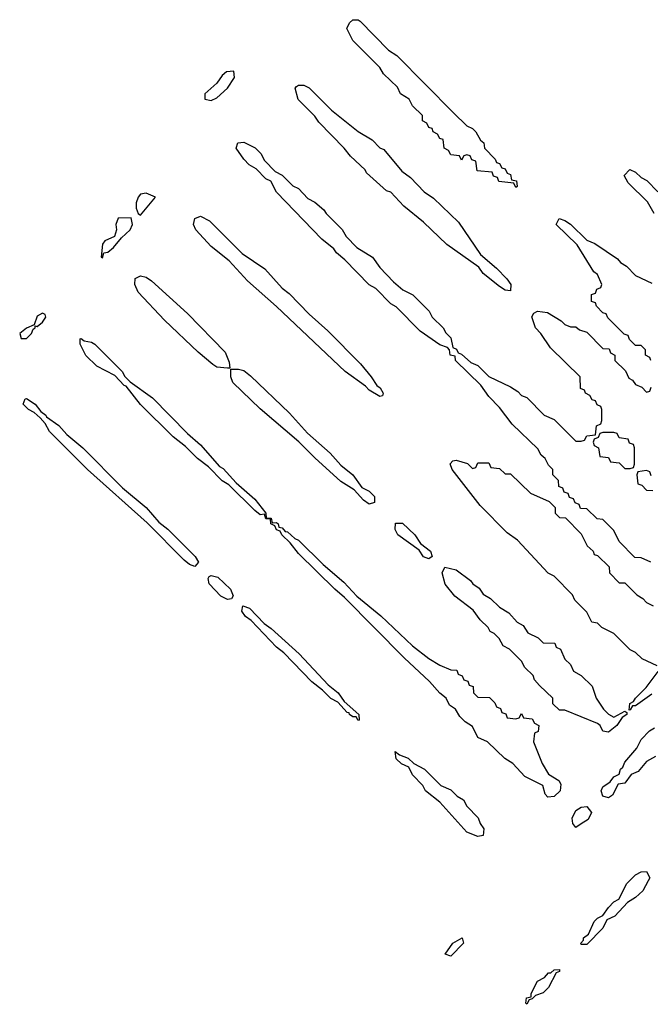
# Model space of a CAD drawing. Header units: inches. Extents: x 2701323 to 2964515, y 494916 to 722124.
# Tile 340 of 656: x 2775165 to 2777484, y 689546 to 693162. Entities that reach past the tile are written whole.
import ezdxf

# ---------------------------------------------------------------- set-up
doc = ezdxf.new("R2010")
doc.units = ezdxf.units.IN
doc.header["$MEASUREMENT"] = 0
doc.layers.add('C7678', color=7, linetype='Continuous')
doc.layers.add('C7679', color=7, linetype='Continuous')

msp = doc.modelspace()

# ---------------------------------------------------------------- linework, layer by layer
at = {"layer": 'C7678', "color": 2, "elevation": 6}
msp.add_lwpolyline([(2777476.6, 690000), (2777456.9, 689963.1), (2777430, 689938), (2777399.6, 689920.4), (2777354, 689870), (2777323.6, 689856.4), (2777310, 689826), (2777250, 689766), (2777230, 689766), (2777228, 689770), (2777238, 689782), (2777238, 689790), (2777256.4, 689803.6), (2777278, 689850), (2777290, 689862), (2777310, 689872), (2777330, 689902), (2777350, 689922), (2777368.4, 689931.6), (2777398, 689990), (2777408, 690000)], dxfattribs=at)
for points in [[(2776750, 689722.7), (2776729.6, 689730), (2776758, 689770), (2776792, 689790), (2776797.3, 689770)], [(2777030, 689546), (2777026, 689550), (2777028.7, 689570), (2777046, 689574), (2777046, 689586), (2777069.2, 689630.8), (2777095.3, 689644.7), (2777110, 689662), (2777118, 689662), (2777130, 689672), (2777150, 689674), (2777150, 689666), (2777138, 689662), (2777110, 689608), (2777090, 689588), (2777062, 689578), (2777050, 689566), (2777038, 689562)]]:
    msp.add_lwpolyline(points, close=True, dxfattribs=at)
at = {"layer": 'C7679', "color": 2}
for points, elevation in [([(2776990, 692546), (2776982, 692562), (2776927.3, 692567.3), (2776922, 692582), (2776907.3, 692587.3), (2776902, 692602), (2776847.3, 692607.3), (2776842, 692642), (2776827.3, 692647.3), (2776822, 692662), (2776810, 692666), (2776798, 692662), (2776790, 692646), (2776782, 692662), (2776750, 692666), (2776742, 692682), (2776726, 692690), (2776722, 692722), (2776710, 692726), (2776702, 692742), (2776686, 692750), (2776682, 692762), (2776670, 692766), (2776662, 692782), (2776646, 692790), (2776646, 692810), (2776610, 692846), (2776598, 692870), (2776566, 692890), (2776554.6, 692914.6), (2776503.1, 692963.1), (2776490, 692986), (2776390, 693086), (2776368.7, 693130), (2776378, 693150), (2776390, 693162), (2776410, 693162), (2776416.9, 693156.9), (2776522, 693050), (2776552, 693030), (2776759.8, 692819.8), (2776810, 692772), (2776830, 692762), (2776842, 692750), (2776859.6, 692719.6), (2776872, 692710), (2776874, 692690), (2776914, 692650), (2776918, 692638), (2776930, 692634), (2776938, 692618), (2776950, 692614), (2776958, 692598), (2776970, 692594), (2776974, 692574), (2776992, 692570), (2776994, 692550)], 6), ([(2775952.5, 692972.5), (2775926, 692970), (2775910, 692957.2), (2775890.7, 692929.3), (2775846, 692890), (2775846, 692870), (2775870, 692865.5), (2775890, 692874.8), (2775930, 692911), (2775955.1, 692950)], 10), ([(2776970, 692166), (2776950, 692168.7), (2776930, 692182), (2776869.3, 692229.3), (2776853.6, 692253.6), (2776736, 692336), (2776650, 692419), (2776577.2, 692477.2), (2776530, 692528), (2776514, 692534), (2776440.2, 692600.2), (2776435.3, 692610), (2776381.2, 692661.2), (2776359, 692690), (2776265.2, 692785.2), (2776250, 692808), (2776189, 692869), (2776178, 692910), (2776183.1, 692916.9), (2776190, 692922), (2776210, 692922), (2776230, 692911.3), (2776311.3, 692830), (2776410, 692751.3), (2776461, 692721), (2776490, 692692), (2776504.7, 692684.7), (2776570, 692606), (2776602, 692582), (2776652, 692530), (2776686.8, 692506.8), (2776778.8, 692418.8), (2776859.8, 692299.8), (2776918, 692250), (2776956, 692210), (2776971, 692190)], 6), ([(2775630, 692524.5), (2775610, 692521.2), (2775600.7, 692510), (2775594, 692490), (2775593.4, 692470), (2775601, 692450), (2775610, 692444), (2775665.2, 692510)], 10), ([(2775574.8, 692434.8), (2775527.3, 692432.7), (2775519.3, 692410), (2775521.6, 692390), (2775514.4, 692365.6), (2775478, 692350), (2775470, 692338), (2775464.7, 692290), (2775470, 692287.7), (2775474.6, 692305.4), (2775490, 692307.7), (2775510, 692324.9), (2775539.5, 692360.5), (2775571.6, 692390), (2775580.7, 692410)], 10), ([(2776490, 691778), (2776450, 691802), (2776436.5, 691816.5), (2776362, 691870), (2776110, 692109.2), (2776002.5, 692202.5), (2775935.9, 692275.9), (2775869.5, 692329.5), (2775813.2, 692390), (2775804, 692410), (2775810, 692432), (2775830, 692441), (2775863.5, 692423.5), (2775983.4, 692303.4), (2776066.8, 692246.8), (2776130, 692176), (2776156.3, 692156.3), (2776230, 692081), (2776298.8, 692018.8), (2776418, 691898), (2776458, 691850), (2776478, 691818), (2776491.3, 691810), (2776502, 691790), (2776499.6, 691780.4)], 6), ([(2775930, 691882), (2775890, 691886), (2775875.9, 691895.9), (2775821.2, 691941.2), (2775698.4, 692058.4), (2775601.2, 692161.2), (2775589.2, 692190), (2775590, 692211.3), (2775610, 692221), (2775630, 692216), (2775650, 692202.8), (2775782.5, 692082.5), (2775920.5, 691940.5), (2775936, 691904), (2775938, 691882)], 6), ([(2775250, 692083.7), (2775230, 692073.6), (2775219.1, 692040.9), (2775190, 692029.3), (2775165.5, 692010), (2775171, 691991), (2775190, 691990.7), (2775209.3, 692010), (2775214.5, 692025.5), (2775222, 692030), (2775222, 692038), (2775230, 692034.8), (2775250, 692050.8), (2775262, 692070), (2775259.1, 692079.1)], 10), ([(2776094, 691314), (2776110, 691316), (2776116, 691310), (2776118, 691298), (2776130, 691296), (2776142, 691282), (2776150, 691281), (2776176.8, 691256.8), (2776190.4, 691250.4), (2776281.6, 691161.6), (2776356.7, 691096.7), (2776404.9, 691044.9), (2776492.8, 690972.8), (2776610, 690862.8), (2776670, 690816), (2776710, 690792), (2776750, 690774), (2776772.7, 690772.7), (2776778, 690758), (2776792.7, 690752.7), (2776798, 690738), (2776812.7, 690732.7), (2776818, 690718), (2776832.7, 690712.7), (2776834, 690690), (2776850, 690674), (2776892.7, 690672.7), (2776912.7, 690652.7), (2776918, 690638), (2776932.7, 690632.7), (2776938, 690618), (2776952.7, 690612.7), (2776958, 690598), (2776990, 690594), (2777002, 690598), (2777010, 690614), (2777018, 690598), (2777050, 690594), (2777058, 690578), (2777074, 690570), (2777071.6, 690548.4), (2777058, 690542), (2777054, 690510), (2777086, 690430), (2777110, 690391.3), (2777147.7, 690367.7), (2777154.4, 690354.4), (2777152, 690330), (2777130, 690309.6), (2777106.6, 690306.6), (2777098, 690318), (2777088.7, 690350), (2777022.7, 690382.7), (2776978, 690430), (2776948.9, 690448.9), (2776886, 690510), (2776850, 690526), (2776830, 690566), (2776803.1, 690583.1), (2776783.1, 690603.1), (2776768, 690630), (2776745.2, 690645.2), (2776734, 690670), (2776710, 690688.7), (2776672.1, 690732.1), (2776578.9, 690818.9), (2776360.2, 691040.2), (2776324, 691070), (2776190, 691201.2), (2776160.2, 691240.2), (2776129, 691270), (2776123.1, 691283.1), (2776110, 691289), (2776103.1, 691303.1), (2776089, 691310), (2776088, 691328), (2776070, 691329), (2776066, 691346), (2776050, 691344), (2776030, 691359), (2775934, 691454), (2775910, 691469), (2775860.2, 691520.2), (2775819, 691550), (2775774.8, 691594.8), (2775729.5, 691629.5), (2775610, 691748.7), (2775556.4, 691816.4), (2775550, 691818), (2775515.3, 691855.3), (2775449.1, 691889.1), (2775408.9, 691928.9), (2775388, 691970), (2775388, 691990), (2775391.1, 691991.1), (2775402, 691982), (2775430, 691978), (2775442, 691970), (2775542, 691870), (2775551.6, 691851.6), (2775571.6, 691831.6), (2775653.4, 691773.4), (2775782.5, 691642.5), (2775830, 691601), (2775900.7, 691520.7), (2775913.2, 691513.2), (2775961.4, 691461.4), (2776030, 691401), (2776071, 691350), (2776072, 691332), (2776090, 691331)], 6), ([(2776450, 691382.7), (2776430, 691397.2), (2776395.5, 691435.5), (2776346.3, 691466.3), (2776250, 691552.7), (2776192, 691612), (2776050, 691733.2), (2775949.2, 691830), (2775941.2, 691850), (2775942, 691878), (2775970, 691878.8), (2775990, 691874), (2776014.6, 691854.6), (2776157.1, 691717.1), (2776223.8, 691643.8), (2776306.8, 691570), (2776346.2, 691526.2), (2776390.8, 691490), (2776424, 691444), (2776450.4, 691430.4), (2776470.4, 691410.4), (2776470, 691388.7)], 6), ([(2775810, 691154), (2775790, 691161.2), (2775770, 691177.2), (2775634.5, 691314.5), (2775415.3, 691510), (2775275.3, 691650), (2775259, 691679), (2775240.4, 691700.4), (2775219, 691719), (2775198, 691730), (2775178, 691750), (2775186, 691770), (2775190, 691771.3), (2775222, 691750), (2775243.6, 691723.6), (2775262, 691710), (2775263.6, 691703.6), (2775310, 691671.3), (2775338.8, 691638.8), (2775398, 691590), (2775543, 691443), (2775630.4, 691370.4), (2775677.1, 691317.1), (2775710.4, 691290.4), (2775810.8, 691190), (2775822.8, 691170)], 6), ([(2777350, 691646), (2777310, 691646), (2777298, 691642), (2777292.7, 691627.3), (2777278, 691622), (2777274, 691610), (2777278, 691598), (2777294, 691590), (2777298, 691558), (2777330, 691554), (2777338, 691538), (2777370, 691534), (2777390, 691514), (2777410, 691514), (2777422, 691518), (2777426, 691530), (2777426, 691590), (2777422, 691602), (2777407.3, 691607.3), (2777402, 691622), (2777370, 691626), (2777362, 691642)], 6), ([(2776670, 691182), (2776650, 691189.2), (2776634, 691214), (2776556, 691270), (2776546, 691290), (2776547, 691313), (2776572.7, 691312.7), (2776618.8, 691270), (2776638.8, 691238.8), (2776676, 691210), (2776682, 691190)], 6), ([(2777350, 690601), (2777390, 690622), (2777398, 690618), (2777398, 690610), (2777381, 690599), (2777361, 690570), (2777330, 690545.2), (2777310, 690548.7), (2777299, 690570), (2777290, 690577.2), (2777170, 690626), (2777150, 690626), (2777126, 690650), (2777126, 690670), (2777076.4, 690716.4), (2777058, 690738), (2777053.6, 690753.6), (2777023.1, 690783.1), (2777010, 690806), (2776966, 690850), (2776943.1, 690863.1), (2776928, 690890), (2776910, 690908), (2776895.3, 690915.3), (2776888, 690930), (2776858, 690958), (2776832.9, 690992.9), (2776765.2, 691045.2), (2776729.3, 691089.3), (2776719, 691130), (2776728.9, 691151.1), (2776770, 691141), (2776822.8, 691102.8), (2776832, 691090), (2776854.8, 691074.8), (2776870, 691052), (2776896.9, 691036.9), (2776930, 691004.7), (2776963.6, 690983.6), (2776994, 690950), (2777016.9, 690936.9), (2777034, 690910), (2777071.6, 690891.6), (2777090, 690874), (2777132.7, 690872.7), (2777138, 690858), (2777154, 690850), (2777170, 690814), (2777190, 690794), (2777202, 690770), (2777230, 690754), (2777270, 690714), (2777284.7, 690670), (2777311.3, 690630), (2777330, 690611.3)], 6), ([(2775930, 691033.2), (2775904.7, 691044.7), (2775862.7, 691090), (2775859, 691110), (2775862.7, 691117.3), (2775870, 691121), (2775894.2, 691114.2), (2775940.7, 691070), (2775950, 691046), (2775944.7, 691035.3)], 6), ([(2776410, 690588.7), (2776402, 690602), (2776390, 690602), (2776378, 690610), (2776376.4, 690616.4), (2776370, 690618), (2776335.3, 690655.3), (2776309.4, 690669.4), (2776279.3, 690699.3), (2776239, 690730), (2776137, 690837), (2776110, 690857.2), (2776016, 690956), (2775995.3, 690970), (2775982, 690990), (2775986, 691010), (2776010, 691001), (2776064, 690944), (2776090, 690926), (2776192.7, 690832.7), (2776299.8, 690719.8), (2776336, 690690), (2776358, 690658), (2776412, 690610), (2776414, 690590)], 6), ([(2776850, 690162), (2776810, 690178), (2776710, 690288), (2776658, 690330), (2776648, 690350), (2776609.1, 690389.1), (2776596.4, 690416.4), (2776569.1, 690429.1), (2776550, 690448), (2776546, 690474), (2776562, 690462), (2776594, 690450), (2776614, 690430), (2776654, 690410), (2776714, 690350), (2776750, 690334), (2776774, 690310), (2776796.9, 690296.9), (2776810, 690274), (2776851, 690231), (2776858, 690210), (2776871.3, 690190), (2776870, 690166)], 6), ([(2777210, 690195.3), (2777199, 690210), (2777197, 690230), (2777210, 690258), (2777230, 690270.4), (2777250, 690273), (2777267.7, 690250), (2777255.2, 690224.8), (2777230, 690208.7)], 6)]:
    msp.add_lwpolyline(points, close=True, dxfattribs=dict(at, elevation=elevation))
at = {"layer": 'C7679', "color": 2, "elevation": 6}
for points in [[(2777486, 691170), (2777450, 691186), (2777427.3, 691187.3), (2777370, 691246), (2777350, 691286), (2777310, 691326), (2777288.4, 691328.4), (2777250, 691366), (2777227.3, 691367.3), (2777222, 691382), (2777207.3, 691387.3), (2777202, 691402), (2777187.3, 691407.3), (2777182, 691422), (2777167.3, 691427.3), (2777162, 691442), (2777147.3, 691447.3), (2777146, 691470), (2777126, 691490), (2777126, 691510), (2777110, 691526), (2777098, 691550), (2777083.1, 691563.1), (2777070, 691586), (2776976.4, 691676.4), (2776930, 691738), (2776890, 691778), (2776860.4, 691820.4), (2776768, 691910), (2776766, 691926), (2776748, 691930), (2776746, 691950), (2776738, 691958), (2776710, 691968), (2776638, 692018), (2776550, 692108), (2776530, 692118), (2776474.6, 692174.6), (2776450, 692188), (2776360.4, 692280.4), (2776330, 692306), (2776320.4, 692320.4), (2776276.4, 692356.4), (2776110, 692528), (2776088.4, 692568.4), (2776070, 692578), (2776034.6, 692614.6), (2776009.2, 692629.2), (2775989.2, 692649.2), (2775962, 692690), (2775968, 692710), (2775990, 692712), (2776031.1, 692691.1), (2776052, 692670), (2776065.4, 692645.4), (2776104.7, 692604.7), (2776131.1, 692591.1), (2776170, 692552), (2776190, 692542), (2776225.4, 692505.4), (2776250, 692492), (2776283.6, 692463.6), (2776292, 692450), (2776351.1, 692391.1), (2776365.4, 692365.4), (2776405.4, 692325.4), (2776462, 692290), (2776490, 692252), (2776539.6, 692199.6), (2776574, 692170), (2776611.1, 692151.1), (2776671.1, 692091.1), (2776682, 692070), (2776722, 692030), (2776731.6, 692011.6), (2776750, 691994), (2776758, 691958), (2776772, 691952), (2776778, 691938), (2776790, 691934), (2776823.6, 691903.6), (2776850, 691892), (2776890, 691852), (2776970, 691814), (2776996.9, 691796.9), (2777010, 691782), (2777030, 691774), (2777094, 691710), (2777130, 691694), (2777210, 691614), (2777230, 691614), (2777242, 691618), (2777250, 691634), (2777282, 691638), (2777286, 691670), (2777302, 691678), (2777306, 691690), (2777306, 691730), (2777302, 691742), (2777288, 691748), (2777282, 691762), (2777270, 691766), (2777262, 691782), (2777246, 691790), (2777242, 691802), (2777227.3, 691807.3), (2777226, 691850), (2777116.4, 691956.4), (2777082, 692010), (2777062, 692030), (2777048.9, 692071.1), (2777055.3, 692084.7), (2777068.7, 692091.3), (2777106.4, 692086.4), (2777156, 692056), (2777170, 692042), (2777190, 692034), (2777210, 692034), (2777223.6, 692023.6), (2777250, 692014), (2777310, 691954), (2777332.7, 691952.7), (2777338, 691938), (2777354, 691930), (2777354, 691910), (2777392.7, 691872.7), (2777405.4, 691845.4), (2777418, 691838), (2777430, 691822), (2777452.7, 691812.7), (2777470, 691794), (2777482, 691798), (2777487.3, 691812.7)], [(2777498, 692450), (2777473.2, 692493.2), (2777403.1, 692563.1), (2777388, 692590), (2777408.4, 692611.6), (2777430, 692602), (2777450, 692582), (2777471.1, 692571.1), (2777512, 692530)], [(2777486, 691910), (2777482, 691922), (2777466, 691930), (2777466, 691950), (2777450, 691966), (2777430, 691966), (2777407.3, 691987.3), (2777402, 692002), (2777387.3, 692007.3), (2777327.3, 692067.3), (2777322, 692082), (2777310, 692086), (2777286, 692110), (2777282, 692122), (2777267.3, 692127.3), (2777267.3, 692152.7), (2777282, 692158), (2777287.3, 692172.7), (2777302, 692178), (2777306, 692190), (2777290, 692226), (2777276.4, 692236.4), (2777214.6, 692334.6), (2777138, 692410), (2777148.4, 692431.6), (2777170, 692424.7), (2777190, 692411.3), (2777250, 692352), (2777279.8, 692339.8), (2777363.6, 692283.6), (2777374, 692270), (2777396.9, 692256.9), (2777430, 692222), (2777490, 692194)], [(2777508.7, 690788.7), (2777454.6, 690814.6), (2777430, 690838), (2777410, 690848), (2777350, 690908), (2777306, 690930), (2777290, 690946), (2777268.9, 690948.9), (2777250, 690986), (2777206, 691030), (2777198, 691050), (2777130, 691118), (2777108.9, 691128.9), (2776995.3, 691250), (2776958, 691278), (2776858, 691378), (2776755.3, 691510), (2776748.7, 691531.3), (2776758, 691542), (2776770, 691544.7), (2776812, 691532), (2776830, 691514), (2776842, 691518), (2776850, 691534), (2776890, 691534), (2776898, 691518), (2776930, 691514), (2776950, 691494), (2776970, 691494), (2777043.6, 691423.6), (2777112.7, 691392.7), (2777134, 691370), (2777134, 691350), (2777150, 691334), (2777172.7, 691332.7), (2777230, 691274), (2777252, 691230), (2777274, 691210), (2777278, 691198), (2777290, 691194), (2777332.7, 691152.7), (2777334, 691130), (2777370, 691094), (2777390, 691094), (2777434, 691050), (2777456.9, 691036.9), (2777470, 691022), (2777494, 691010)], [(2777487.3, 691487.3), (2777482, 691502), (2777470, 691506), (2777438, 691502), (2777434, 691490), (2777438, 691458), (2777452.7, 691452.7), (2777470, 691434), (2777492.7, 691432.7)], [(2777490, 690685.1), (2777430, 690642), (2777418, 690642), (2777410, 690628), (2777406, 690626), (2777409.2, 690650.8), (2777422, 690658), (2777429.3, 690670.7), (2777469, 690710), (2777512.3, 690767.7)], [(2777503.6, 690456.4), (2777470, 690438), (2777438.8, 690401.2), (2777414, 690390), (2777390, 690358), (2777366, 690354), (2777345.4, 690314.6), (2777330, 690304), (2777309.2, 690310), (2777302.7, 690330), (2777310, 690344.7), (2777336.5, 690363.5), (2777350, 690381), (2777369.1, 690390.9), (2777374, 690410), (2777382.9, 690417.1), (2777390, 690434.8), (2777433.8, 690486.2), (2777450, 690519.1), (2777480.9, 690550), (2777498.9, 690561.1)], [(2777408, 690000), (2777430, 690022), (2777450, 690032), (2777470, 690034), (2777482, 690010), (2777476.6, 690000)]]:
    msp.add_lwpolyline(points, dxfattribs=at)

doc.saveas('drawing.dxf')
